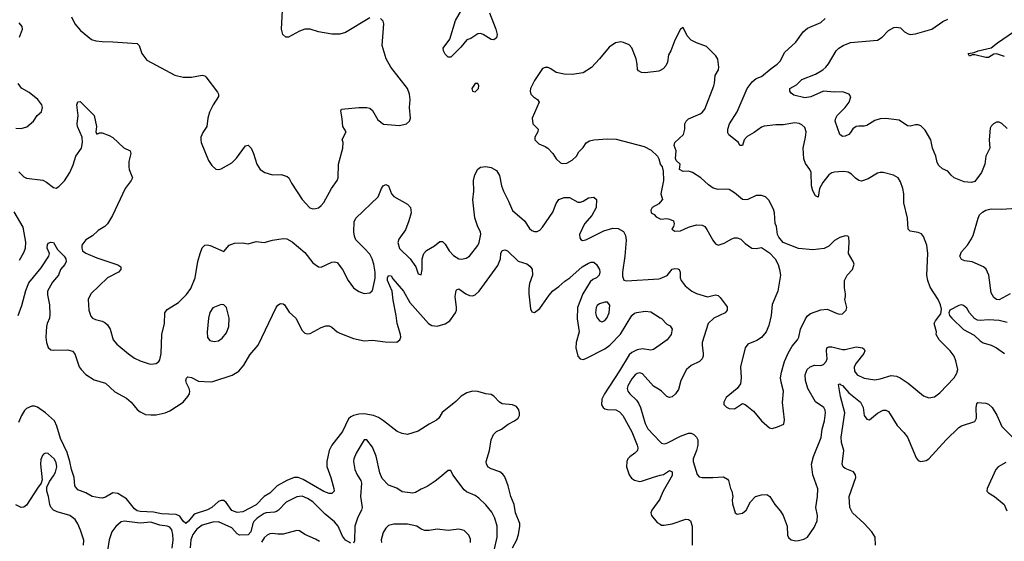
# Model space of a CAD drawing. Header units: inches. Extents: x 2134017 to 2292458, y 756222 to 916513.
# Tile 279 of 387: x 2215259 to 2222548, y 895619 to 899480. Entities that reach past the tile are written whole.
import ezdxf

# ---------------------------------------------------------------- set-up
doc = ezdxf.new("R2010")
doc.units = ezdxf.units.IN
doc.header["$MEASUREMENT"] = 0
doc.layers.add('C2819', color=7, linetype='Continuous')
doc.layers.add('C2829', color=7, linetype='Continuous')

msp = doc.modelspace()

# ---------------------------------------------------------------- linework, layer by layer
at = {"layer": 'C2819', "color": 5}
for points, elevation in [([(2217850, 899493.2), (2217670, 899386), (2217630, 899372.3), (2217570, 899372.3), (2217470, 899389.5), (2217410, 899409.4), (2217370, 899409.6), (2217330, 899396.3), (2217250, 899351.3), (2217230, 899351.6), (2217206.6, 899370), (2217196.8, 899410), (2217204.7, 899550)], 360), ([(2218736.9, 899530), (2218784.2, 899410), (2218792.6, 899370), (2218790, 899345.1), (2218770, 899331.1), (2218750, 899334.6), (2218690, 899371.6), (2218670, 899378.8), (2218650, 899374.5), (2218598.7, 899341.3), (2218570, 899331.1), (2218524, 899276), (2218450, 899203.7), (2218430, 899203.7), (2218410, 899226), (2218396, 899250), (2218393.2, 899270), (2218443.8, 899336.2), (2218486.4, 899473.6), (2218550, 899584.9)], 340), ([(2215641.7, 899501.7), (2215666.4, 899450), (2215710, 899400.4), (2215790, 899333), (2215822.6, 899322.6), (2215870, 899317.6), (2215950, 899317.1), (2216130, 899302.8), (2216142.8, 899290), (2216164, 899230), (2216200.4, 899180.4), (2216406.8, 899070), (2216470, 899055.5), (2216530, 899055.5), (2216610, 899070.4), (2216630, 899064.9), (2216637.4, 899057.4), (2216722.8, 898942.8), (2216730.6, 898930), (2216730.5, 898910.5), (2216690.5, 898850), (2216664.4, 898795.6), (2216652.4, 898750), (2216645.5, 898690), (2216613.9, 898646.1), (2216601.3, 898610), (2216599.5, 898590), (2216602.4, 898570), (2216657.6, 898437.6), (2216680.9, 898400.9), (2216710, 898374), (2216730, 898370.7), (2216750, 898376.3), (2216830, 898421.6), (2216863.9, 898456.1), (2216930, 898546.8), (2216950, 898550.7), (2216972.4, 898530), (2216990.2, 898490.2), (2217014.9, 898410), (2217040.5, 898370), (2217074.8, 898350), (2217130, 898331.8), (2217194.6, 898334.6), (2217239.4, 898319.4), (2217250.4, 898310), (2217270.3, 898270), (2217350, 898148.2), (2217407.8, 898087.8), (2217430, 898080.4), (2217450, 898081.3), (2217470, 898088.5), (2217490, 898103.8), (2217510, 898128), (2217567.6, 898230), (2217609.6, 898290), (2217617.4, 898310), (2217619.8, 898410), (2217651, 898530), (2217652.6, 898570), (2217646.7, 898593.3), (2217675.1, 898650), (2217652, 898690), (2217647.5, 898747.5), (2217635.3, 898804.7), (2217642, 898818), (2217770.6, 898830.6), (2217830, 898830.6), (2217850, 898825.5), (2217870, 898807.7), (2217910, 898739.1), (2217953.4, 898706.6), (2218070, 898697.1), (2218122, 898710), (2218144, 898730), (2218153.2, 898750), (2218146, 898830), (2218149.1, 898889.1), (2218144, 898930), (2218129, 898970), (2218007, 899130), (2217971.1, 899191.1), (2217942.9, 899290), (2217954, 899450), (2217948.7, 899470), (2217929.3, 899489.3)], 360), ([(2215258, 899350), (2215278.9, 899410), (2215276.9, 899430), (2215255.8, 899455.8)], 360), ([(2220000, 899104.1), (2219990, 899098.7), (2219890, 899086), (2219862, 899090), (2219840.4, 899100.4), (2219831.5, 899111.5), (2219831.1, 899150), (2219822.6, 899190), (2219790, 899272.7), (2219770, 899294), (2219730, 899312), (2219710, 899315.1), (2219670, 899309.4), (2219622.3, 899277.7), (2219550, 899189.3), (2219492.5, 899127.5), (2219430, 899086.6), (2219350, 899075.1), (2219290, 899076), (2219230, 899089.3), (2219190, 899117.2), (2219170, 899125.2), (2219150, 899125.2), (2219130, 899119), (2219070.4, 899029.6), (2219041, 898970), (2219038, 898950), (2219042, 898930), (2219062, 898910), (2219092, 898890), (2219104.7, 898870), (2219053.4, 898750), (2219058, 898710), (2219097.3, 898670), (2219094, 898650), (2219072.2, 898610), (2219072.7, 898590), (2219102.2, 898562.2), (2219150, 898542.6), (2219168.2, 898530), (2219206, 898490), (2219230.7, 898450), (2219261.3, 898421.3), (2219275.9, 898415.9), (2219310, 898418.4), (2219350, 898440.4), (2219380.7, 898470), (2219398.9, 898501.1), (2219430, 898534.8), (2219451.6, 898568.4), (2219476.6, 898583.4), (2219509.6, 898590.3), (2219610, 898598.9), (2219675.3, 898595.3), (2219880.9, 898540.9), (2219934, 898514), (2219981, 898470), (2219991.3, 898450), (2220000, 898412.8)], 360), ([(2215230, 898676.5), (2215270, 898675.3), (2215311.9, 898688.1), (2215360.9, 898730), (2215389.3, 898770), (2215420.7, 898799.3), (2215429.3, 898830), (2215423.7, 898850), (2215394.5, 898890), (2215330, 898940.4), (2215273.7, 898973.7), (2215247, 899007)], 360), ([(2215253.5, 898353.5), (2215290, 898317.1), (2215310, 898306), (2215430, 898292.7), (2215457.7, 898277.7), (2215510, 898237.3), (2215530, 898234), (2215550, 898244.9), (2215590, 898288.5), (2215630, 898348.4), (2215655.2, 898404.8), (2215674.2, 898470), (2215716.4, 898530), (2215723.1, 898570), (2215721.7, 898610), (2215687.6, 898690), (2215684.4, 898710), (2215691.1, 898770), (2215682, 898850), (2215690, 898871.3), (2215706, 898874), (2215810.8, 898770), (2215826.8, 898690), (2215822.8, 898650), (2215830, 898632), (2215850, 898642.8), (2215870, 898642), (2215922.8, 898622.8), (2215950, 898607.3), (2216030, 898530.7), (2216076, 898510), (2216082, 898490), (2216068, 898430), (2216067.3, 898390), (2216070.7, 898370), (2216093.4, 898310), (2216084.9, 898290), (2216040.5, 898230), (2215947.4, 898030), (2215910.3, 897970), (2215890.4, 897950), (2215841.2, 897918.8), (2215798.8, 897881.2), (2215749.4, 897850.6), (2215720.3, 897810), (2215718.3, 897790), (2215724.2, 897770), (2215750, 897752.8), (2215830, 897717.3), (2215986, 897666), (2216008, 897650), (2216008.2, 897630), (2215990.4, 897610), (2215909.6, 897570.4), (2215784.9, 897450), (2215767.4, 897410), (2215771.8, 897330), (2215786.5, 897286.5), (2215799.1, 897270), (2215820.5, 897260.5), (2215870, 897249.1), (2215890, 897239.6), (2215910, 897222), (2215928.9, 897190), (2215950.3, 897110.3), (2215979.3, 897079.3), (2216065.5, 897005.5), (2216110, 896975.3), (2216150, 896954), (2216210, 896935.3), (2216230, 896930.3), (2216270, 896934.9), (2216289.7, 896950.3), (2216296.6, 896963.4), (2216306.8, 897010), (2216312.7, 897150), (2216332.4, 897230), (2216334.2, 897310), (2216350, 897334), (2216433.9, 897386.1), (2216494.4, 897445.6), (2216525.6, 897490), (2216558.3, 897570), (2216578.7, 897690), (2216595.6, 897750), (2216610, 897790.8), (2216630, 897810.8), (2216650, 897813.4), (2216670, 897807.7), (2216770, 897764.7), (2216809.3, 897810), (2216850, 897825.3), (2216908.3, 897828.3), (2216950, 897822), (2217010, 897839.3), (2217070, 897830.4), (2217130, 897848.5), (2217210, 897859.5), (2217237.5, 897857.5), (2217276, 897836), (2217370, 897756.3), (2217430, 897680.7), (2217470, 897650.6), (2217490, 897648), (2217570, 897684.9), (2217590, 897688.4), (2217610, 897683), (2217650, 897630.6), (2217690.3, 897550), (2217730, 897496.4), (2217770, 897467.2), (2217790, 897459.5), (2217810, 897454), (2217850, 897458), (2217868.2, 897471.8), (2217874.6, 897485.4), (2217890, 897566.8), (2217891.3, 897611.3), (2217882, 897670), (2217869.1, 897710), (2217850, 897743.9), (2217810, 897789.7), (2217746.9, 897850), (2217736.8, 897876.8), (2217732, 897910), (2217736.4, 897983.6), (2217748.7, 898011.3), (2217913.2, 898170), (2217937, 898230), (2217949.5, 898250), (2217970, 898259.1), (2217990, 898250.6), (2218011.5, 898191.5), (2218030, 898170.4), (2218130, 898115.5), (2218152, 898090), (2218156.5, 898050), (2218140.3, 897990), (2218114.4, 897925.6), (2218065.3, 897854.7), (2218059.5, 897830), (2218070, 897787.3), (2218150.3, 897710.3), (2218190.7, 897650), (2218210, 897598), (2218230, 897592), (2218238.4, 897630), (2218239.7, 897710), (2218251.2, 897748.8), (2218270, 897770.4), (2218330, 897806.9), (2218370, 897838.7), (2218390, 897837.4), (2218410, 897819.5), (2218437.8, 897770), (2218470, 897735.5), (2218510, 897710.3), (2218530, 897706.5), (2218565.4, 897714.6), (2218589.6, 897730), (2218651.5, 897808.5), (2218661, 897830), (2218672.1, 897892.1), (2218669.8, 897910), (2218650, 897947.6), (2218627.2, 898012.8), (2218613.2, 898146.8), (2218620.8, 898210), (2218618.7, 898290), (2218627.2, 898332.8), (2218650, 898373.4), (2218671.3, 898388.7), (2218710, 898394), (2218750, 898386.7), (2218790, 898364.9), (2218810, 898326), (2218824.9, 898250), (2218839.5, 898210), (2218877.8, 898137.8), (2218907.3, 898067.3), (2218997, 897990), (2219034, 897934), (2219050, 897918.4), (2219070, 897912), (2219090, 897913.1), (2219110, 897922.8), (2219130, 897943.6), (2219204.6, 898055.4), (2219230, 898120.5), (2219250, 898150.2), (2219290, 898162.8), (2219330, 898163.1), (2219390, 898130.3), (2219410, 898129.2), (2219430, 898136.1), (2219470, 898161.5), (2219510, 898166), (2219528, 898150), (2219525.5, 898090), (2219493.4, 898030), (2219440.2, 897970), (2219403.6, 897890), (2219404.7, 897864.7), (2219411.9, 897851.9), (2219426.4, 897846.4), (2219450, 897851.6), (2219582.5, 897917.5), (2219650, 897936.8), (2219690, 897933.7), (2219730, 897912.9), (2219743.3, 897883.3), (2219747.5, 897847.5), (2219738.8, 897730), (2219722.1, 897610), (2219722, 897582), (2219732.1, 897552.1), (2219750, 897546.8), (2219990, 897561.3), (2220000, 897565.4)], 340), ([(2220000, 898129.4), (2219990, 898118), (2219942, 898090), (2219932, 898070), (2219934, 898050), (2219956.9, 898036.9), (2219970, 898022), (2220000, 898006.1)], 360), ([(2215259, 897701), (2215290, 897756.3), (2215301.4, 897790), (2215305.9, 897834.1), (2215283.9, 897943.9), (2215217.3, 898057.3)], 340), ([(2215247.8, 897290), (2215275.4, 897364.6), (2215304, 897476), (2215327.5, 897532.5), (2215417.2, 897642.8), (2215474.8, 897730), (2215479.8, 897750), (2215462.4, 897790), (2215464.6, 897815.4), (2215473.4, 897826.6), (2215487, 897833), (2215510, 897830.2), (2215540, 897780), (2215588.4, 897730), (2215600.6, 897710), (2215602.9, 897690), (2215592.3, 897667.7), (2215562.3, 897630), (2215546.3, 897590), (2215502.9, 897537.1), (2215465.5, 897470), (2215464.5, 897444.4), (2215480.7, 897370), (2215483.1, 897296.9), (2215481.1, 897270), (2215462.3, 897230), (2215458, 897210), (2215453.6, 897130), (2215456.8, 897090), (2215470, 897054.4), (2215490, 897037.3), (2215510, 897033), (2215615.1, 897035.1), (2215650, 897027.2), (2215667.5, 897007.5), (2215699.8, 896910), (2215713.8, 896890), (2215750, 896854.5), (2215810, 896814.4), (2215894, 896790), (2215964.1, 896724.1), (2216050, 896678.5), (2216085.7, 896650), (2216130, 896594.6), (2216150, 896576.9), (2216190, 896558.2), (2216230, 896554.2), (2216270, 896556.2), (2216336, 896570), (2216370, 896585.8), (2216469.7, 896650), (2216505.1, 896690), (2216515.8, 896710), (2216519.7, 896730), (2216514.7, 896750), (2216494, 896790), (2216489.7, 896810), (2216493.4, 896826.6), (2216504.2, 896835.8), (2216530, 896831.4), (2216584.1, 896804.1), (2216670, 896799.7), (2216690, 896802.3), (2216831.1, 896848.9), (2216882.4, 896877.6), (2216918.2, 896921.8), (2216962, 896998), (2217024.7, 897070), (2217157.6, 897350), (2217170, 897367.7), (2217190, 897379.3), (2217210, 897376.4), (2217219.1, 897370), (2217254.6, 897314.6), (2217303.7, 897270), (2217350, 897178.8), (2217370, 897160.5), (2217390, 897154.9), (2217410, 897156.4), (2217490, 897202.4), (2217525.9, 897214.1), (2217550, 897214.9), (2217570, 897204.9), (2217610, 897170.4), (2217630, 897159.5), (2217730, 897119), (2217810, 897102.8), (2217870, 897108.8), (2217965.2, 897094.8), (2218050, 897093.6), (2218074, 897110), (2218079.4, 897130), (2218077.3, 897150), (2218054.1, 897230), (2218046.6, 897290), (2218023.2, 897403.2), (2218017.5, 897470), (2217981.2, 897550), (2217982.3, 897570), (2217990, 897585.3), (2218010, 897583.1), (2218022.6, 897562.6), (2218101.2, 897470), (2218147, 897387), (2218286.5, 897230), (2218310, 897216.3), (2218350, 897210.2), (2218410, 897229.3), (2218442.6, 897250), (2218484.2, 897310), (2218491.6, 897330), (2218491.5, 897348.5), (2218482.3, 897430), (2218490, 897476), (2218496.6, 897483.4), (2218510, 897488.2), (2218562, 897450), (2218590, 897437.8), (2218610, 897436.9), (2218630, 897443.9), (2218660.4, 897470), (2218798.4, 897661.6), (2218818, 897710), (2218821.3, 897750), (2218830, 897770.5), (2218850, 897776.4), (2218870, 897768.2), (2218950, 897692), (2219012.8, 897672.8), (2219034.7, 897654.7), (2219052.2, 897632.2), (2219054.9, 897590), (2219033.9, 897526.1), (2219028.2, 897490), (2219029.2, 897450), (2219039.5, 897339.5), (2219050, 897317.3), (2219070, 897312.7), (2219110, 897341.1), (2219178.7, 897441.3), (2219206.5, 897473.5), (2219250, 897504.7), (2219294.3, 897545.7), (2219331.9, 897570), (2219423.8, 897650), (2219470, 897676.8), (2219490, 897685.3), (2219510, 897686.4), (2219529.1, 897669.1), (2219551.2, 897631.2), (2219554.4, 897610), (2219549.1, 897590), (2219530.2, 897570), (2219502.4, 897557.6), (2219481.3, 897538.7), (2219426.9, 897450), (2219388.6, 897350), (2219385.5, 897265.5), (2219399.7, 897170), (2219379, 897090), (2219376.4, 897050), (2219390, 896990.4), (2219409.1, 896969.1), (2219430, 896965), (2219450, 896970.9), (2219590, 897043.2), (2219627.9, 897070), (2219706.6, 897153.4), (2219789.8, 897290.2), (2219810, 897307), (2219826.5, 897313.5), (2219890, 897321.3), (2219930, 897316.3), (2220000, 897273.5)], 320), ([(2220000, 897074), (2219950, 897039.7), (2219930, 897033.7), (2219870, 897042.6), (2219830, 897036.3), (2219790, 897016.8), (2219770, 896999.1), (2219699.5, 896880.5), (2219587.3, 896710), (2219568.3, 896670), (2219566.6, 896630), (2219577.3, 896610), (2219590, 896599.2), (2219610, 896594.5), (2219673.2, 896593.2), (2219698.1, 896578.1), (2219724.4, 896550), (2219790.1, 896430), (2219830.2, 896330), (2219834.7, 896310), (2219832, 896290), (2219812.9, 896270), (2219774.7, 896245.3), (2219762, 896230), (2219753.8, 896210), (2219750.3, 896169.7), (2219770.3, 896110), (2219786.9, 896086.9), (2219810, 896072.4), (2219850, 896062.2), (2219863, 896063), (2219950, 896094.4), (2220000, 896107.2)], 320), ([(2220000, 896736.9), (2219950, 896767.2), (2219870, 896859.7), (2219850, 896865.7), (2219830, 896861), (2219815.3, 896850), (2219790, 896820.4), (2219761.5, 896770), (2219756.9, 896750), (2219760.2, 896730), (2219774.6, 896710), (2219824.3, 896664.3), (2219841, 896641), (2219854.8, 896610), (2219890, 896490.4), (2219910, 896451.6), (2220000, 896355.5)], 340), ([(2218908.2, 895570), (2218938.9, 895630), (2218951.1, 895670), (2218962.3, 895730), (2218961.1, 895750), (2218929.3, 895829.3), (2218920.3, 895890), (2218894, 895950), (2218874, 896030), (2218850, 896096.2), (2218836.2, 896116.2), (2218813.9, 896133.9), (2218750, 896155.3), (2218727.5, 896167.5), (2218713.8, 896190), (2218713.2, 896210), (2218736.2, 896290), (2218748.8, 896370), (2218766.4, 896410), (2218790, 896431.3), (2218827, 896450), (2218874, 896486), (2218920.9, 896510), (2218950, 896531), (2218959.5, 896550), (2218959.5, 896570), (2218953.1, 896593.1), (2218936.3, 896616.3), (2218907.8, 896627.8), (2218830, 896637.4), (2218810, 896649.6), (2218770, 896694), (2218750, 896705.1), (2218710, 896709.8), (2218650, 896727.8), (2218610, 896729.9), (2218570, 896716.8), (2218527.1, 896693), (2218487.1, 896653), (2218387.8, 896572.2), (2218362.2, 896530), (2218345.8, 896514.3), (2218290, 896485.6), (2218210, 896433.3), (2218130, 896409.6), (2218090, 896415.6), (2218052.3, 896432.3), (2217953.5, 896510), (2217914.2, 896534.2), (2217877.4, 896550), (2217810, 896561.2), (2217770, 896559.6), (2217729.2, 896550.7), (2217710, 896541), (2217694.3, 896525.7), (2217650, 896431.7), (2217569.4, 896330), (2217550.1, 896290), (2217533.8, 896210), (2217532.9, 896172.8), (2217562.7, 896090), (2217584.4, 896010), (2217586.7, 895990), (2217570, 895973.3), (2217550, 895973.7), (2217510, 895986.5), (2217357.3, 896077.3), (2217319.7, 896090), (2217290, 896091.2), (2217236, 896070), (2217164, 896030), (2217110, 895976.2), (2217070, 895950.5), (2217010.6, 895889.4), (2216910, 895837), (2216870, 895832.4), (2216830, 895846.3), (2216786.9, 895906.9), (2216770, 895919.8), (2216750, 895921.6), (2216730, 895913), (2216680.4, 895870), (2216650, 895851.8), (2216550, 895818.9), (2216510, 895766.8), (2216490, 895751.7), (2216470, 895767.3), (2216443.7, 895803.7), (2216417, 895817), (2216310, 895821.4), (2216250, 895834.2), (2216150, 895839.3), (2216130, 895845.1), (2216110, 895860.2), (2216050, 895933.1), (2215986.3, 895973.7), (2215950, 895978.5), (2215894.8, 895945.2), (2215870, 895939.1), (2215850, 895939.9), (2215796.3, 895950), (2215750, 895977.4), (2215690, 896000.3), (2215668.2, 896030), (2215661.7, 896090), (2215641.9, 896150), (2215629.9, 896210), (2215610, 896276.4), (2215561, 896381), (2215534.7, 896470), (2215517.2, 896510), (2215450, 896569.9), (2215390, 896610.6), (2215370, 896619), (2215350, 896619.8), (2215310, 896602.3), (2215293.9, 896586.1), (2215271.5, 896550), (2215250, 896497.2)], 320), ([(2218772.6, 895550), (2218794.6, 895650), (2218794.4, 895730), (2218777.4, 895790), (2218754.5, 895834.5), (2218710, 895888), (2218658.4, 895938.4), (2218630, 895956.9), (2218566.1, 895986.1), (2218550, 895999.5), (2218466, 896110), (2218450, 896142), (2218430, 896144), (2218370.4, 896090), (2218335.3, 896064.7), (2218275.2, 896024.8), (2218230, 896004.8), (2218190, 895979.8), (2218170, 895974.8), (2218090, 895985.4), (2218051.4, 896011.4), (2217990, 896035.1), (2217943.4, 896083.4), (2217926.1, 896126.1), (2217897.2, 896250), (2217870, 896315.1), (2217830, 896369.2), (2217810, 896368.7), (2217750.3, 896270), (2217733.7, 896230), (2217730.3, 896210), (2217741.1, 896150), (2217757.6, 896110), (2217783.8, 896070), (2217788.5, 896050), (2217781.6, 895950), (2217793.2, 895870), (2217789.3, 895850), (2217762.1, 895797.9), (2217739.5, 895730), (2217737.2, 895622.8), (2217730, 895606)], 340), ([(2215730.9, 895589.1), (2215732.9, 895627.1), (2215710, 895702), (2215690, 895748.2), (2215670, 895779.1), (2215630, 895809.8), (2215536.4, 895836.4), (2215510, 895849.7), (2215490.9, 895870.9), (2215481.3, 895890), (2215472.4, 895950), (2215459.7, 895990), (2215461, 896019), (2215479.1, 896060.9), (2215510, 896102.4), (2215524.5, 896130), (2215535, 896170), (2215530, 896202), (2215514, 896230), (2215470, 896267.8), (2215450, 896271.5), (2215436.5, 896263.5), (2215427.1, 896252.9), (2215415.8, 896224.2), (2215412.6, 896190), (2215426.7, 896073.3), (2215419.1, 896050), (2215390, 896012.7), (2215310, 895886), (2215290, 895872.3), (2215270.4, 895869.6), (2215230, 895889.6)], 340), ([(2217710, 895604.2), (2217670, 895627.3), (2217650, 895655.8), (2217616.7, 895730), (2217590, 895763.9), (2217520.7, 895820.7), (2217430, 895909.8), (2217390, 895936.2), (2217350, 895951.8), (2217310, 895947.1), (2217230.9, 895909.1), (2217175.5, 895850), (2217160.4, 895839.6), (2217145.9, 895834.1), (2217084.4, 895830), (2217070, 895824.9), (2217018.2, 895790), (2216993.6, 895766.4), (2216985.7, 895750), (2216971.3, 895688.7), (2216950, 895666.5), (2216885.3, 895665.3), (2216870, 895673.8), (2216830, 895719.5), (2216730, 895761.8), (2216690, 895761), (2216610, 895737.3), (2216570, 895709.8), (2216540.7, 895670), (2216525.9, 895630), (2216520.2, 895570)], 340), ([(2220000, 895937.7), (2219996.8, 895930), (2219937.4, 895850), (2219932.2, 895830), (2219936.4, 895810), (2219977.6, 895757.6), (2220000, 895744.6)], 320), ([(2216386.9, 895566.9), (2216394.6, 895630), (2216393.4, 895670), (2216384.7, 895704.7), (2216370, 895723.9), (2216350, 895732), (2216297.5, 895737.5), (2216230, 895761), (2216150, 895753.7), (2216032.6, 895767.4), (2216010, 895761.7), (2215971.6, 895728.4), (2215942.6, 895690), (2215921.4, 895630), (2215910.2, 895550)], 340), ([(2218597.4, 895610), (2218595.2, 895635.2), (2218585.1, 895665.1), (2218550, 895697.6), (2218510, 895709.6), (2218430, 895699.7), (2218350, 895707.8), (2218290, 895698.4), (2218259.5, 895699.5), (2218230, 895709.4), (2218199, 895730), (2218130, 895746.3), (2218030, 895746.3), (2217990, 895734.7), (2217970, 895715.6), (2217950, 895683.7), (2217934, 895630), (2217937.6, 895610)], 360), ([(2217477.7, 895617.7), (2217450, 895635.4), (2217370, 895668), (2217330, 895695.1), (2217310, 895698.9), (2217210, 895671.9), (2217170, 895670.8), (2217130, 895675.9), (2217110, 895674.4), (2217090, 895665.3), (2217070, 895644.8), (2217050, 895612.3)], 360)]:
    msp.add_lwpolyline(points, dxfattribs=dict(at, elevation=elevation))
for points, elevation in [([(2218650, 899008), (2218630, 899008), (2218606.8, 898970), (2218611.6, 898951.6), (2218630, 898946.8), (2218655.3, 898970), (2218659, 898990)], 360), ([(2216750, 897372.7), (2216690, 897347), (2216666.3, 897313.7), (2216656.5, 897270), (2216646.7, 897166.7), (2216648.5, 897128.5), (2216665.8, 897105.8), (2216698.5, 897098.5), (2216730, 897102), (2216758, 897122), (2216790, 897162.8), (2216807.3, 897210), (2216809.6, 897270), (2216790, 897348.7), (2216770, 897369)], 340), ([(2219590, 897389.6), (2219550, 897377.6), (2219534.6, 897365.4), (2219526.3, 897350), (2219522.8, 897310), (2219530, 897280.7), (2219550, 897250.5), (2219570, 897244.4), (2219590, 897254), (2219604.7, 897270), (2219622.2, 897310), (2219627.3, 897367.3), (2219610, 897389.3)], 340)]:
    msp.add_lwpolyline(points, close=True, dxfattribs=dict(at, elevation=elevation))
at = {"layer": 'C2829', "color": 5}
for points, elevation in [([(2220000, 896355.5), (2220010, 896344.9), (2220030, 896340.3), (2220050, 896345.8), (2220150, 896397.7), (2220210, 896418.9), (2220230, 896418.8), (2220250, 896410.2), (2220270, 896390.3), (2220278.9, 896370), (2220279.3, 896330), (2220269.3, 896290), (2220245.4, 896230), (2220244.5, 896210), (2220274.4, 896114.4), (2220290, 896097.1), (2220311.7, 896091.7), (2220389.7, 896090.3), (2220470, 896096.3), (2220498.5, 896078.5), (2220506, 896070), (2220521, 896010), (2220530.7, 895990), (2220537.3, 895950), (2220533.2, 895926.8), (2220535.2, 895895.2), (2220556, 895830), (2220570, 895820.7), (2220610, 895826), (2220636.9, 895850), (2220668.8, 895911.2), (2220705.1, 895950), (2220750, 895963.7), (2220790, 895964.4), (2220812.4, 895950), (2220850, 895890.5), (2220890, 895843), (2220910.2, 895810.2), (2220941.1, 895730), (2220943.1, 895663.1), (2220950, 895646), (2220970, 895630.7), (2221003.4, 895623.4), (2221025.2, 895625.2), (2221064.4, 895635.6), (2221090, 895650.5), (2221139.8, 895720.2), (2221162.2, 895770), (2221164.7, 895810), (2221151.7, 895870), (2221165.1, 895950), (2221167.3, 896007.3), (2221129.8, 896110), (2221121.6, 896190), (2221134.4, 896245.6), (2221192.4, 896387.6), (2221198.9, 896450), (2221217.3, 896510), (2221225.1, 896570), (2221222.6, 896590), (2221212.8, 896610), (2221150.6, 896650.6), (2221093.3, 896750), (2221075.3, 896810), (2221072.8, 896850), (2221088.8, 896891.2), (2221110, 896911.1), (2221142.2, 896922.2), (2221190, 896921.3), (2221210, 896928), (2221229.7, 896950), (2221236, 896970), (2221231.1, 897028.9), (2221234.5, 897050), (2221250, 897058.9), (2221270, 897058.8), (2221350, 897038.6), (2221370, 897039.4), (2221450, 897058.9), (2221498.8, 897050), (2221510, 897040.7), (2221514.6, 897030), (2221507.6, 897010), (2221450, 896938.3), (2221435.5, 896910), (2221438.8, 896878.8), (2221458.4, 896850), (2221510, 896826), (2221590, 896812.9), (2221630, 896820.3), (2221710, 896846.7), (2221750, 896841.8), (2221777.6, 896830), (2221837, 896790), (2221950, 896695.5), (2221990, 896680.5), (2222030, 896687.7), (2222070, 896718), (2222175.6, 896830), (2222196.6, 896863.4), (2222204.7, 896890), (2222190, 896954), (2222176.9, 896990), (2222146.3, 897030), (2222066.3, 897110), (2222043.7, 897150), (2222046, 897170), (2222029.5, 897230.5), (2222037.2, 897250), (2222078.3, 897301.7), (2222082.9, 897337.1), (2222075.4, 897370), (2222058.5, 897410), (2222000, 897500), (2221981.5, 897550), (2221975, 897590), (2221981.5, 897750), (2221975.4, 897810), (2221950, 897875.3), (2221934.2, 897894.2), (2221910, 897905.2), (2221850, 897915.1), (2221835.1, 897930), (2221831.8, 898010), (2221805.1, 898125.1), (2221803, 898190), (2221795.6, 898230), (2221779.5, 898279.5), (2221762, 898310), (2221728, 898330), (2221650, 898349.6), (2221630, 898349.5), (2221610, 898344.5), (2221538.9, 898301.1), (2221490, 898284.2), (2221469.8, 898289.8), (2221446.5, 898306.5), (2221417.2, 898337.2), (2221391.1, 898351.1), (2221355.2, 898355.2), (2221290, 898351.1), (2221270, 898345.4), (2221250, 898332.1), (2221205.1, 898274.9), (2221180.1, 898230), (2221170, 898166), (2221150, 898176.2), (2221130, 898213.6), (2221121.3, 898250), (2221117.1, 898350), (2221108.7, 898370), (2221075.3, 898415.3), (2221063.5, 898450), (2221057.6, 898530), (2221076.9, 898610), (2221080.7, 898650), (2221070, 898681.2), (2221050, 898700.9), (2221030, 898712.3), (2220997.2, 898717.2), (2220910, 898702.6), (2220857.6, 898702.4), (2220770, 898693.2), (2220750, 898685.2), (2220696.1, 898643.9), (2220645.5, 898614.5), (2220622.8, 898590), (2220610, 898549.3), (2220590, 898549.3), (2220579, 898570), (2220508.6, 898628.6), (2220501.8, 898641.8), (2220500.4, 898670), (2220513.5, 898710), (2220570, 898797.4), (2220644.7, 898970), (2220680.3, 899019.7), (2220710, 899043.7), (2220750, 899058.9), (2220820.7, 899119.3), (2220867.3, 899150), (2220890, 899174.8), (2220921.8, 899238.2), (2221005.7, 899314.3), (2221058.4, 899390), (2221090, 899417), (2221190, 899460.3), (2221220.7, 899490)], 340), ([(2222570, 898674.5), (2222530, 898712.3), (2222510, 898720.9), (2222490, 898720.9), (2222467.7, 898710), (2222450, 898692.3), (2222443.8, 898676.2), (2222434.9, 898590), (2222439.5, 898530), (2222410.3, 898470), (2222403.1, 898410), (2222378.7, 898350), (2222330, 898281.6), (2222305.3, 898274.7), (2222250, 898278.9), (2222177.2, 898310), (2222153.2, 898330), (2222130, 898359.3), (2222090, 898376.9), (2222062, 898402), (2222050, 898424), (2222040.5, 898470), (2222016.8, 898530), (2222004.2, 898590), (2221962.9, 898662.9), (2221930, 898693.6), (2221910, 898701.6), (2221890, 898702.9), (2221850, 898692), (2221830, 898693.7), (2221770, 898737.2), (2221671.6, 898748.5), (2221630, 898745.1), (2221590, 898734.6), (2221530, 898696.5), (2221510, 898690.8), (2221470, 898692.4), (2221450, 898688.7), (2221426.8, 898673.2), (2221410, 898644.2), (2221395.8, 898630), (2221370, 898619.1), (2221350, 898616.2), (2221329.7, 898629.7), (2221296.9, 898730), (2221300.4, 898750), (2221311.1, 898770), (2221369.8, 898830), (2221398.8, 898870), (2221410.9, 898910), (2221399.7, 898930), (2221350, 898945.8), (2221290, 898942.9), (2221210, 898950.4), (2221116.4, 898910), (2221070, 898901.9), (2220990, 898920.5), (2220970, 898935.1), (2220960.5, 898950), (2220959.5, 898970), (2221010, 898998), (2221050, 899036.5), (2221150, 899076.3), (2221204.7, 899110), (2221227.4, 899130), (2221245.4, 899154.6), (2221304, 899250), (2221322, 899270), (2221354, 899290), (2221410, 899310.2), (2221610, 899328), (2221644.7, 899350), (2221690, 899399.6), (2221730, 899421.3), (2221750, 899425.8), (2221779.5, 899419.5), (2221810, 899390.4), (2221836.3, 899376.3), (2221851.8, 899371.8), (2221890, 899376.5), (2222010, 899411.1), (2222092.8, 899467.2), (2222130, 899485.1)], 320), ([(2220000, 898006.1), (2220004, 898004), (2220050, 898007.3), (2220070, 898004), (2220098, 897990), (2220102.8, 897970), (2220098.8, 897950), (2220087.3, 897930), (2220110, 897914.8), (2220150, 897916.4), (2220210, 897945.3), (2220270, 897962.4), (2220310, 897959.3), (2220330, 897948), (2220346.9, 897926.9), (2220390, 897848), (2220410, 897820.5), (2220430, 897810.4), (2220474.9, 897825.1), (2220530, 897858), (2220550, 897865.5), (2220570, 897866), (2220596.2, 897856.2), (2220630, 897823.8), (2220678, 897790), (2220710, 897785.5), (2220750, 897792.7), (2220810, 897753.7), (2220851.8, 897710), (2220873, 897667), (2220884.4, 897630), (2220890.3, 897590), (2220870.3, 897470), (2220829.2, 897370.8), (2220821.7, 897290), (2220804.6, 897215.4), (2220784.4, 897170), (2220751.6, 897128.5), (2220715.8, 897104.2), (2220650, 897077), (2220630.6, 897050), (2220595.5, 896910), (2220600.5, 896830), (2220594.9, 896785.1), (2220570.4, 896749.6), (2220490, 896684), (2220471, 896650), (2220471.1, 896631.1), (2220490.7, 896610.7), (2220510, 896601), (2220550, 896598.8), (2220610, 896638), (2220630, 896632), (2220690, 896581), (2220750, 896510.8), (2220810, 896458.8), (2220830, 896454.8), (2220870, 896466.8), (2220914.5, 896485.5), (2220921.5, 896518.5), (2220906, 896646), (2220913, 896730), (2220896, 896796), (2220892.2, 896830), (2220898.5, 896870), (2220921.1, 896950), (2220947.9, 897012), (2220977.4, 897062.6), (2221018, 897110), (2221026.6, 897130), (2221038.3, 897190), (2221075.3, 897264.7), (2221091.9, 897288.1), (2221114.1, 897305.9), (2221190, 897332.9), (2221236.1, 897336.1), (2221310, 897304.9), (2221330, 897300.7), (2221350, 897302.8), (2221377.2, 897330), (2221380.9, 897350), (2221366, 897410), (2221372.7, 897430), (2221372.7, 897450), (2221364.7, 897495.3), (2221365.2, 897550), (2221385.2, 897590), (2221425.2, 897630), (2221436, 897670), (2221429.2, 897690), (2221394.5, 897750), (2221399.3, 897830), (2221396, 897870), (2221390, 897877.2), (2221370, 897881.2), (2221330, 897867), (2221290, 897845.6), (2221250, 897803.6), (2221213.1, 897786.9), (2221130, 897777.6), (2221025.3, 897785.3), (2220911.9, 897831.9), (2220879, 897870), (2220869.2, 897890), (2220861.2, 897950), (2220852, 897972), (2220846, 898050), (2220838, 898078), (2220804.8, 898144.8), (2220779, 898170), (2220750, 898178.4), (2220710, 898177.6), (2220650, 898149.4), (2220630, 898146), (2220610, 898149.2), (2220550, 898199.5), (2220510, 898223.7), (2220490, 898226.6), (2220430, 898222.7), (2220393.6, 898233.6), (2220357.2, 898257.2), (2220301.2, 898310), (2220239, 898350), (2220210, 898359.3), (2220170, 898355.3), (2220144, 898370), (2220148, 898410), (2220118, 898438), (2220113.6, 898453.6), (2220119.5, 898510), (2220105.1, 898550), (2220109.6, 898570), (2220173.3, 898630), (2220183, 898670), (2220184, 898710), (2220191.6, 898730), (2220210, 898746.7), (2220296.6, 898783.4), (2220310, 898792.7), (2220330, 898818), (2220396.3, 898990), (2220402.4, 899010), (2220407.6, 899067.6), (2220433, 899110), (2220434.7, 899130), (2220427.6, 899187.6), (2220411.7, 899211.7), (2220342.3, 899282.3), (2220270, 899308.3), (2220229.8, 899329.8), (2220201.3, 899361.3), (2220170, 899422), (2220150, 899409.2), (2220110, 899329.2), (2220079.6, 899250), (2220061.1, 899218.9), (2220054.2, 899165.8), (2220042.2, 899137.8), (2220023.4, 899116.6), (2220000, 899104.1)], 360), ([(2222550, 899208.2), (2222490, 899226.3), (2222470, 899224.7), (2222430, 899201.2), (2222410, 899201.1), (2222330, 899219.5), (2222310, 899219), (2222289.8, 899209.8), (2222281.2, 899230), (2222323.5, 899236.5), (2222355.3, 899250), (2222450, 899271.7), (2222497.4, 899310), (2222624, 899396)], 280), ([(2220000, 898412.8), (2220000.7, 898410), (2220014.8, 898390), (2220022, 898358), (2220025.5, 898290), (2220004, 898190), (2220018, 898150), (2220000, 898129.4)], 360), ([(2222590.1, 897449.9), (2222510, 897407.4), (2222490, 897409.8), (2222470, 897424.7), (2222450, 897458), (2222434.2, 897590), (2222413.7, 897633.7), (2222393, 897650), (2222310, 897688.6), (2222254.7, 897694.7), (2222230, 897705.1), (2222217.8, 897730), (2222230, 897761.1), (2222274.5, 897810), (2222301, 897850), (2222316.5, 897883.5), (2222353, 898010), (2222365.2, 898034.8), (2222385.2, 898054.8), (2222410, 898069.2), (2222450, 898079.2), (2222530, 898077.6), (2222635, 898085)], 320), ([(2220000, 897565.4), (2220052.8, 897587.2), (2220090, 897633.7), (2220110, 897639.5), (2220130, 897636.4), (2220140.7, 897630), (2220148, 897610), (2220148, 897570), (2220155.5, 897550), (2220186, 897510), (2220234, 897470), (2220270, 897452.3), (2220350, 897429), (2220410, 897443.1), (2220430, 897439.1), (2220444.8, 897424.8), (2220495.3, 897355.3), (2220497, 897330), (2220480.3, 897310), (2220397.6, 897270), (2220355.3, 897230), (2220311.6, 897090), (2220310.3, 897070), (2220318.7, 897010), (2220317.6, 896990), (2220310.4, 896970), (2220291.4, 896948.6), (2220230, 896921.1), (2220194, 896890), (2220152.2, 896810), (2220136.5, 896743.5), (2220114, 896710), (2220090, 896687.3), (2220070, 896682.9), (2220050, 896691.3), (2220010.5, 896730.5), (2220000, 896736.9)], 340), ([(2222570, 897238.2), (2222510, 897252.2), (2222430, 897258), (2222370, 897252.8), (2222350, 897255.6), (2222328.2, 897268.2), (2222291.2, 897310), (2222270, 897343.7), (2222245.4, 897365.4), (2222230, 897369.5), (2222210, 897364.5), (2222144, 897330), (2222136.3, 897310), (2222142, 897290), (2222159.1, 897270), (2222246.5, 897186.5), (2222324, 897144), (2222370, 897102.4), (2222390, 897089.2), (2222451.1, 897071.1), (2222490, 897051.8), (2222549.1, 897009.1)], 340), ([(2220000, 897273.5), (2220010, 897267.3), (2220050, 897226.8), (2220073.4, 897213.4), (2220090.2, 897190.2), (2220081.5, 897150), (2220051, 897109), (2220000, 897074)], 320), ([(2221594.5, 895590), (2221592.6, 895650), (2221567.2, 895690), (2221510.8, 895750), (2221423.1, 895830), (2221403.1, 895870), (2221400.4, 895950), (2221448.5, 896090), (2221445.4, 896110), (2221432.3, 896132.3), (2221370, 896158.7), (2221354.5, 896170), (2221347.6, 896190), (2221359.7, 896290), (2221341.5, 896350), (2221338.9, 896390), (2221367.8, 896570), (2221334, 896690), (2221320.5, 896779.5), (2221330, 896784.9), (2221336.7, 896776.7), (2221350, 896771.5), (2221397.5, 896717.5), (2221482.6, 896650), (2221503, 896610), (2221510.2, 896550), (2221530, 896521.7), (2221550, 896517.7), (2221610, 896566.7), (2221650, 896590.2), (2221670, 896590.3), (2221690, 896579.5), (2221755.4, 896475.4), (2221804.9, 896424.9), (2221830.2, 896390), (2221895.6, 896235.6), (2221910, 896218), (2221930, 896210.4), (2221970, 896218), (2221990, 896228.9), (2222116.8, 896370), (2222210, 896461.8), (2222230, 896473.4), (2222330, 896506.7), (2222341.7, 896530), (2222338.9, 896610), (2222343.6, 896636.4), (2222352.7, 896647.3), (2222410, 896642), (2222430, 896633.4), (2222458.9, 896610), (2222493.3, 896553.3), (2222529.2, 896469.2), (2222607.3, 896390)], 320), ([(2222558, 896202), (2222502, 896170), (2222484.9, 896150), (2222421, 896010), (2222418, 895990), (2222430, 895978), (2222476, 895950), (2222546.8, 895890), (2222565.5, 895845.5)], 320), ([(2220000, 896107.2), (2220026.1, 896113.9), (2220070, 896143.6), (2220090, 896133), (2220090, 896106), (2220021.7, 895990), (2220000, 895937.7)], 320), ([(2220000, 895744.6), (2220010, 895738.9), (2220030, 895737.7), (2220090, 895747.5), (2220190, 895781.8), (2220210, 895780.3), (2220226, 895770), (2220236.2, 895730), (2220236.9, 895590)], 320)]:
    msp.add_lwpolyline(points, dxfattribs=dict(at, elevation=elevation))

doc.saveas('drawing.dxf')
